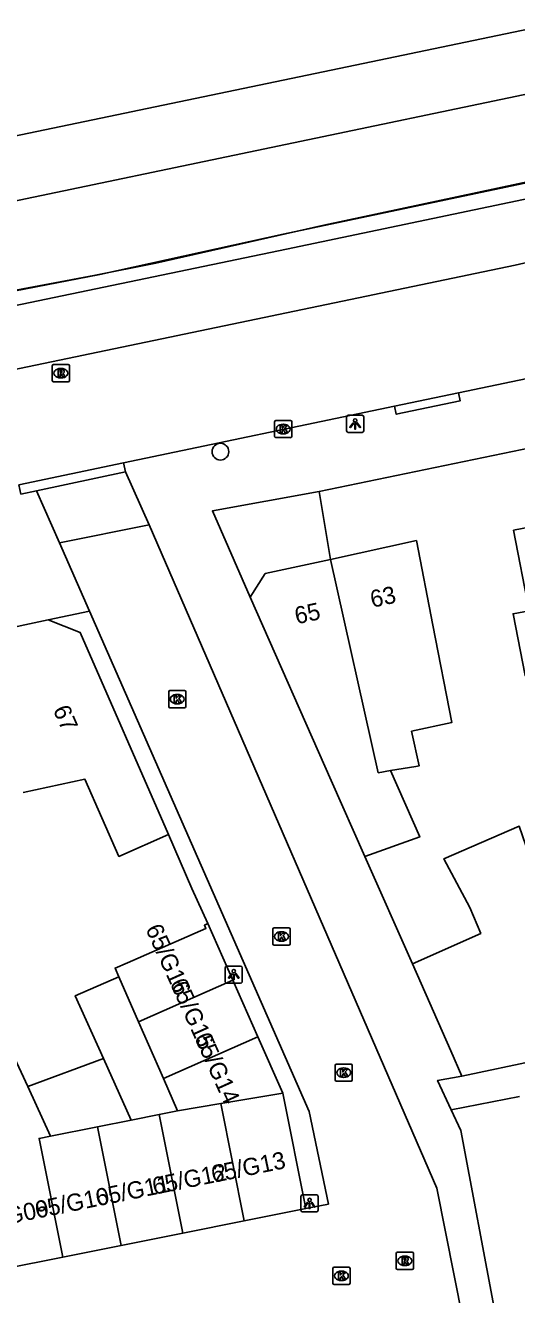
# Model space of a CAD drawing. Extents: x 162990 to 165007, y 383433 to 384336.
# Drawn here: x 163961.2 to 163989.9, y 384096 to 384170 of the extents above; entities that cross this region are included whole.
import ezdxf

# ---------------------------------------------------------------- set-up
doc = ezdxf.new("R2010")
doc.units = 0
for name, color, linetype in [('IMGEO_Boom', 7, 'Continuous'), ('IMGEO_Erf', 7, 'Continuous'), ('IMGEO_Geluidsscherm', 7, 'Continuous'), ('IMGEO_Haag', 7, 'Continuous'), ('IMGEO_Kolk', 7, 'Continuous'), ('IMGEO_Lichtpunt', 7, 'Continuous'), ('IMGEO_Muur', 7, 'Continuous'), ('IMGEO_Pand', 7, 'Continuous'), ('IMGEO_Pand_nummerreeks', 7, 'Continuous'), ('IMGEO_Rijbaan_lokaal_gesloten', 7, 'Continuous'), ('IMGEO_Rijbaan_lokaal_open', 7, 'Continuous'), ('IMGEO_Rioolput', 7, 'Continuous'), ('IMGEO_Spoor', 7, 'Continuous'), ('IMGEO_Spoorbaan_halfverhard', 7, 'Continuous'), ('IMGEO_Voetpad_open', 7, 'Continuous')]:
    doc.layers.add(name, color=color, linetype=linetype)

msp = doc.modelspace()

# ---------------------------------------------------------------- linework, layer by layer
at = {"layer": 'IMGEO_Boom'}
msp.add_circle((163972.578, 384145.184), 0.489, dxfattribs=at)
at = {"layer": 'IMGEO_Erf'}
msp.add_lwpolyline([(163978.993, 384138.902), (163978.345, 384142.859)], dxfattribs=at)
at = {"layer": 'IMGEO_Geluidsscherm'}
msp.add_lwpolyline([(163900.238, 384142.138), (163910.539, 384144.282), (163924.865, 384147.3), (163937.597, 384149.952), (163949.238, 384152.367), (163954.207, 384153.399), (163965.198, 384155.461), (163968.809, 384156.168), (163978.614, 384158.383), (163993.212, 384161.496), (164003.071, 384163.567), (164007.919, 384164.566), (164017.762, 384166.559), (164027.578, 384168.478), (164032.408, 384169.426), (164042.242, 384171.643)], dxfattribs=at)
at = {"layer": 'IMGEO_Haag'}
msp.add_lwpolyline([(163892.562, 384140.484), (163892.745, 384139.603), (163976.433, 384156.982), (164073.867, 384177.406), (164173.737, 384197.907), (164238.498, 384211.23), (164245.279, 384212.748), (164245.015, 384213.611)], dxfattribs=at)
at = {"layer": 'IMGEO_Kolk'}
for p, q in [((163975.743, 384146.075), (163975.743, 384146.927)), ((163975.818, 384147.001), (163976.67, 384147.001)), ((163976.231, 384146.781), (163976.256, 384146.781)), ((163976.744, 384146.927), (163976.744, 384146.075)), ((163976.67, 384146.001), (163975.818, 384146.001)), ((163976.254, 384146.221), (163976.229, 384146.221)), ((163969.562, 384130.332), (163969.562, 384131.184)), ((163969.637, 384131.258), (163970.489, 384131.258)), ((163970.05, 384131.038), (163970.075, 384131.038)), ((163970.563, 384131.184), (163970.563, 384130.332)), ((163970.489, 384130.258), (163969.637, 384130.258)), ((163970.073, 384130.478), (163970.048, 384130.478)), ((163975.641, 384116.498), (163975.641, 384117.35)), ((163975.716, 384117.424), (163976.568, 384117.424)), ((163976.129, 384117.204), (163976.154, 384117.204)), ((163976.642, 384117.35), (163976.642, 384116.498)), ((163976.568, 384116.424), (163975.716, 384116.424)), ((163976.152, 384116.644), (163976.127, 384116.644)), ((163979.346, 384109.484), (163980.198, 384109.484)), ((163979.271, 384108.558), (163979.271, 384109.41)), ((163979.759, 384109.264), (163979.784, 384109.264)), ((163980.272, 384109.41), (163980.272, 384108.558)), ((163980.198, 384108.484), (163979.346, 384108.484)), ((163979.782, 384108.704), (163979.757, 384108.704)), ((163979.214, 384097.642), (163980.066, 384097.642)), ((163979.139, 384096.716), (163979.139, 384097.568)), ((163979.627, 384097.422), (163979.652, 384097.422)), ((163980.14, 384097.568), (163980.14, 384096.716)), ((163980.066, 384096.642), (163979.214, 384096.642)), ((163979.65, 384096.862), (163979.625, 384096.862))]:
    msp.add_line(p, q, dxfattribs=at)
for points in [[(163975.743, 384146.075), (163975.743, 384146.927)], [(163975.818, 384147.001), (163976.67, 384147.001)], [(163976.064, 384146.701), (163976.187, 384146.701), (163976.187, 384146.55), (163976.317, 384146.701), (163976.481, 384146.701), (163976.335, 384146.55), (163976.488, 384146.301), (163976.336, 384146.301), (163976.251, 384146.465), (163976.187, 384146.398), (163976.187, 384146.301), (163976.064, 384146.301), (163976.064, 384146.701)], [(163976.744, 384146.927), (163976.744, 384146.075)], [(163976.67, 384146.001), (163975.818, 384146.001)], [(163969.562, 384130.332), (163969.562, 384131.184)], [(163969.637, 384131.258), (163970.489, 384131.258)], [(163969.883, 384130.958), (163970.006, 384130.958), (163970.006, 384130.807), (163970.136, 384130.958), (163970.3, 384130.958), (163970.154, 384130.807), (163970.307, 384130.558), (163970.155, 384130.558), (163970.07, 384130.722), (163970.006, 384130.655), (163970.006, 384130.558), (163969.883, 384130.558), (163969.883, 384130.958)], [(163970.563, 384131.184), (163970.563, 384130.332)], [(163970.489, 384130.258), (163969.637, 384130.258)], [(163975.641, 384116.498), (163975.641, 384117.35)], [(163975.716, 384117.424), (163976.568, 384117.424)], [(163975.962, 384117.124), (163976.085, 384117.124), (163976.085, 384116.973), (163976.215, 384117.124), (163976.379, 384117.124), (163976.233, 384116.973), (163976.386, 384116.724), (163976.234, 384116.724), (163976.149, 384116.888), (163976.085, 384116.821), (163976.085, 384116.724), (163975.962, 384116.724), (163975.962, 384117.124)], [(163976.642, 384117.35), (163976.642, 384116.498)], [(163976.568, 384116.424), (163975.716, 384116.424)], [(163979.346, 384109.484), (163980.198, 384109.484)], [(163979.271, 384108.558), (163979.271, 384109.41)], [(163979.592, 384109.184), (163979.715, 384109.184), (163979.715, 384109.033), (163979.845, 384109.184), (163980.009, 384109.184), (163979.863, 384109.033), (163980.016, 384108.784), (163979.864, 384108.784), (163979.779, 384108.948), (163979.715, 384108.881), (163979.715, 384108.784), (163979.592, 384108.784), (163979.592, 384109.184)], [(163980.272, 384109.41), (163980.272, 384108.558)], [(163980.198, 384108.484), (163979.346, 384108.484)], [(163979.214, 384097.642), (163980.066, 384097.642)], [(163979.139, 384096.716), (163979.139, 384097.568)], [(163979.46, 384097.342), (163979.583, 384097.342), (163979.583, 384097.191), (163979.713, 384097.342), (163979.877, 384097.342), (163979.731, 384097.191), (163979.884, 384096.942), (163979.732, 384096.942), (163979.647, 384097.106), (163979.583, 384097.039), (163979.583, 384096.942), (163979.46, 384096.942), (163979.46, 384097.342)], [(163980.14, 384097.568), (163980.14, 384096.716)], [(163980.066, 384096.642), (163979.214, 384096.642)]]:
    msp.add_lwpolyline(points, dxfattribs=at)
for centre, start, end in [((163975.82, 384146.925), 91.55205, 178.44795), ((163975.82, 384146.925), 91.55205, 178.44795), ((163976.668, 384146.925), 1.55205, 88.44795), ((163976.668, 384146.925), 1.55205, 88.44795), ((163975.82, 384146.077), 181.55205, 268.44795), ((163975.82, 384146.077), 181.55205, 268.44795), ((163976.668, 384146.077), 271.55205, 358.44795), ((163976.668, 384146.077), 271.55205, 358.44795), ((163969.639, 384131.182), 91.55205, 178.44795), ((163969.639, 384131.182), 91.55205, 178.44795), ((163970.487, 384131.182), 1.55205, 88.44795), ((163970.487, 384131.182), 1.55205, 88.44795), ((163969.639, 384130.334), 181.55205, 268.44795), ((163969.639, 384130.334), 181.55205, 268.44795), ((163970.487, 384130.334), 271.55205, 358.44795), ((163970.487, 384130.334), 271.55205, 358.44795), ((163975.718, 384117.348), 91.55205, 178.44795), ((163975.718, 384117.348), 91.55205, 178.44795), ((163976.566, 384117.348), 1.55205, 88.44795), ((163976.566, 384117.348), 1.55205, 88.44795), ((163975.718, 384116.5), 181.55205, 268.44795), ((163975.718, 384116.5), 181.55205, 268.44795), ((163976.566, 384116.5), 271.55205, 358.44795), ((163976.566, 384116.5), 271.55205, 358.44795), ((163979.348, 384109.408), 91.55205, 178.44795), ((163979.348, 384109.408), 91.55205, 178.44795), ((163980.196, 384109.408), 1.55205, 88.44795), ((163980.196, 384109.408), 1.55205, 88.44795), ((163979.348, 384108.56), 181.55205, 268.44795), ((163979.348, 384108.56), 181.55205, 268.44795), ((163980.196, 384108.56), 271.55205, 358.44795), ((163980.196, 384108.56), 271.55205, 358.44795), ((163979.216, 384097.566), 91.55205, 178.44795), ((163979.216, 384097.566), 91.55205, 178.44795), ((163980.064, 384097.566), 1.55205, 88.44795), ((163980.064, 384097.566), 1.55205, 88.44795), ((163979.216, 384096.718), 181.55205, 268.44795), ((163979.216, 384096.718), 181.55205, 268.44795), ((163980.064, 384096.718), 271.55205, 358.44795), ((163980.064, 384096.718), 271.55205, 358.44795)]:
    msp.add_arc(centre, 0.0765, start, end, dxfattribs=at)
for centre, major_axis, ratio, start_param, end_param in [((163976.23, 384146.501), (-0.387, 0.002), 0.722429, 4.712389, 7.853982), ((163976.255, 384146.501), (-0.39, 0.002), 0.717154, 1.570796, 4.712389), ((163970.049, 384130.758), (-0.387, 0.002), 0.722429, 4.712389, 7.853982), ((163970.074, 384130.758), (-0.39, 0.002), 0.717154, 1.570796, 4.712389), ((163976.128, 384116.924), (-0.387, 0.002), 0.722429, 4.712389, 7.853982), ((163976.153, 384116.924), (-0.39, 0.002), 0.717154, 1.570796, 4.712389), ((163979.758, 384108.984), (-0.387, 0.002), 0.722429, 4.712389, 7.853982), ((163979.783, 384108.984), (-0.39, 0.002), 0.717154, 1.570796, 4.712389), ((163979.626, 384097.142), (-0.387, 0.002), 0.722429, 4.712389, 7.853982), ((163979.651, 384097.142), (-0.39, 0.002), 0.717154, 1.570796, 4.712389)]:
    msp.add_ellipse(centre, major_axis=major_axis, ratio=ratio, start_param=start_param, end_param=end_param, dxfattribs=at)
at = {"layer": 'IMGEO_Lichtpunt'}
for p, q in [((163979.942, 384147.211), (163979.942, 384146.404)), ((163979.942, 384147.211), (163979.942, 384146.404)), ((163980.844, 384147.306), (163980.036, 384147.306)), ((163980.844, 384147.306), (163980.036, 384147.306)), ((163980.938, 384146.404), (163980.938, 384147.211)), ((163980.938, 384146.404), (163980.938, 384147.211)), ((163980.036, 384146.31), (163980.844, 384146.31)), ((163980.036, 384146.31), (163980.844, 384146.31)), ((163972.857, 384115.104), (163972.857, 384114.297)), ((163972.857, 384115.104), (163972.857, 384114.297)), ((163973.759, 384115.199), (163972.951, 384115.199)), ((163973.759, 384115.199), (163972.951, 384115.199)), ((163973.853, 384114.297), (163973.853, 384115.104)), ((163973.853, 384114.297), (163973.853, 384115.104)), ((163972.951, 384114.203), (163973.759, 384114.203)), ((163972.951, 384114.203), (163973.759, 384114.203)), ((163977.28, 384101.772), (163977.28, 384100.965)), ((163977.28, 384101.772), (163977.28, 384100.965)), ((163978.182, 384101.867), (163977.374, 384101.867)), ((163978.182, 384101.867), (163977.374, 384101.867)), ((163978.276, 384100.965), (163978.276, 384101.772)), ((163978.276, 384100.965), (163978.276, 384101.772)), ((163977.374, 384100.871), (163978.182, 384100.871)), ((163977.374, 384100.871), (163978.182, 384100.871))]:
    msp.add_line(p, q, dxfattribs=at)
for points in [[(163980.316, 384146.875), (163980.355, 384146.847), (163980.167, 384146.585), (163980.129, 384146.612), (163980.316, 384146.875)], [(163980.418, 384146.827), (163980.465, 384146.827), (163980.465, 384146.505), (163980.418, 384146.505), (163980.418, 384146.827)], [(163980.528, 384146.847), (163980.566, 384146.874), (163980.753, 384146.612), (163980.714, 384146.584), (163980.528, 384146.847)], [(163973.231, 384114.768), (163973.27, 384114.74), (163973.082, 384114.478), (163973.044, 384114.505), (163973.231, 384114.768)], [(163973.333, 384114.72), (163973.38, 384114.72), (163973.38, 384114.398), (163973.333, 384114.398), (163973.333, 384114.72)], [(163973.443, 384114.74), (163973.481, 384114.767), (163973.668, 384114.505), (163973.629, 384114.477), (163973.443, 384114.74)], [(163977.654, 384101.436), (163977.693, 384101.408), (163977.505, 384101.146), (163977.467, 384101.173), (163977.654, 384101.436)], [(163977.756, 384101.388), (163977.803, 384101.388), (163977.803, 384101.066), (163977.756, 384101.066), (163977.756, 384101.388)], [(163977.866, 384101.408), (163977.904, 384101.435), (163978.091, 384101.173), (163978.052, 384101.145), (163977.866, 384101.408)]]:
    msp.add_lwpolyline(points, dxfattribs=at)
for centre in [(163980.441, 384147.009), (163973.356, 384114.902), (163977.779, 384101.57)]:
    msp.add_circle(centre, 0.0994, dxfattribs=at)
for centre, start, end in [((163980.036, 384147.211), 90, 180), ((163980.036, 384147.211), 90, 180), ((163980.844, 384147.211), 0, 90), ((163980.844, 384147.211), 0, 90), ((163980.036, 384146.404), 180, 270), ((163980.036, 384146.404), 180, 270), ((163980.844, 384146.404), 270, 0), ((163980.844, 384146.404), 270, 360), ((163972.951, 384115.104), 90, 180), ((163972.951, 384115.104), 90, 180), ((163973.759, 384115.104), 0, 90), ((163973.759, 384115.104), 0, 90), ((163972.951, 384114.297), 180, 270), ((163972.951, 384114.297), 180, 270), ((163973.759, 384114.297), 270, 0), ((163973.759, 384114.297), 270, 360), ((163977.374, 384101.772), 90, 180), ((163977.374, 384101.772), 90, 180), ((163978.182, 384101.772), 0, 90), ((163978.182, 384101.772), 0, 90), ((163977.374, 384100.965), 180, 270), ((163977.374, 384100.965), 180, 270), ((163978.182, 384100.965), 270, 0), ((163978.182, 384100.965), 270, 360)]:
    msp.add_arc(centre, 0.0946, start, end, dxfattribs=at)
at = {"layer": 'IMGEO_Muur'}
for points in [[(163970.917, 384119.717), (163969.555, 384122.869)], [(163981.004, 384121.592), (163983.777, 384115.329)]]:
    msp.add_lwpolyline(points, dxfattribs=at)
at = {"layer": 'IMGEO_Pand'}
for points in [[(163996.186, 384141.86), (163989.68, 384140.603), (163990.586, 384135.911), (163989.658, 384135.732), (163990.353, 384132.131), (163996.982, 384133.411), (163996.377, 384136.544), (163997.183, 384136.7)], [(163982.507, 384126.59), (163983.979, 384126.835), (163984.175, 384126.868), (163983.735, 384128.885), (163986.074, 384129.395), (163984.973, 384135.075), (163984.019, 384139.999), (163978.993, 384138.902)], [(163978.993, 384138.902), (163975.198, 384138.074), (163974.316, 384136.7)], [(163982.507, 384126.59), (163981.792, 384126.471), (163978.993, 384138.902)], [(163974.316, 384136.7), (163979.046, 384126.015), (163981.004, 384121.592)], [(163959.059, 384134.642), (163959.347, 384134.703), (163962.536, 384135.377)], [(163962.536, 384135.377), (163964.399, 384134.653), (163969.555, 384122.869)], [(163981.004, 384121.592), (163984.214, 384122.729), (163982.507, 384126.59)], [(163969.555, 384122.869), (163966.652, 384121.592), (163964.675, 384126.085), (163961.062, 384125.322)], [(163983.777, 384115.329), (163987.765, 384117.106), (163987.136, 384118.607), (163985.624, 384121.452), (163990.019, 384123.347), (163990.979, 384120.541), (163994.13, 384113.636)], [(163971.837, 384117.672), (163971.647, 384117.582), (163971.737, 384117.393), (163967.155, 384115.394), (163966.435, 384115.08), (163966.654, 384114.58)], [(163973.296, 384114.375), (163971.837, 384117.672)], [(163986.671, 384108.791), (163986.018, 384110.266), (163983.777, 384115.329)], [(163958.572, 384104.464), (163959.942, 384104.738), (163955.85, 384113.696), (163958.35, 384114.577), (163961.334, 384108.186)], [(163966.654, 384114.58), (163964.11, 384113.467), (163965.758, 384109.811)], [(163966.654, 384114.58), (163967.807, 384111.945)], [(163967.807, 384111.945), (163973.296, 384114.375)], [(163974.756, 384111.079), (163973.296, 384114.375)], [(163969.252, 384108.642), (163967.807, 384111.945)], [(163969.252, 384108.642), (163974.756, 384111.079)], [(163974.756, 384111.079), (163976.215, 384107.782)], [(163995.492, 384110.651), (163986.671, 384108.791)], [(163961.334, 384108.186), (163965.758, 384109.811)], [(163965.758, 384109.811), (163967.375, 384106.223)], [(163962.661, 384105.281), (163961.334, 384108.186)], [(163970.074, 384106.763), (163969.252, 384108.642)], [(163972.605, 384107.183), (163976.215, 384107.782)], [(163976.215, 384107.782), (163977.556, 384101.07)], [(163967.375, 384106.223), (163969.002, 384106.548)], [(163969.002, 384106.548), (163970.074, 384106.763)], [(163970.383, 384099.636), (163969.002, 384106.548)], [(163970.074, 384106.763), (163972.605, 384107.183)], [(163973.97, 384100.353), (163972.605, 384107.183)], [(163962.661, 384105.281), (163965.415, 384105.831)], [(163967.375, 384106.223), (163965.415, 384105.831)], [(163965.415, 384105.831), (163966.797, 384098.92)], [(163963.375, 384098.236), (163961.994, 384105.148), (163962.661, 384105.281)], [(163977.556, 384101.07), (163973.97, 384100.353)], [(163973.97, 384100.353), (163970.383, 384099.636)], [(163970.383, 384099.636), (163966.797, 384098.92)], [(163966.797, 384098.92), (163963.375, 384098.236)], [(163959.954, 384097.552), (163963.375, 384098.236)]]:
    msp.add_lwpolyline(points, dxfattribs=at)
at = {"layer": 'IMGEO_Rijbaan_lokaal_gesloten'}
for points in [[(163911.749, 384139.874), (163916.336, 384140.767), (163989.771, 384156.06), (164000, 384158.405), (164008.393, 384160.13)], [(163997.553, 384150.93), (163986.464, 384148.612)], [(163986.464, 384148.612), (163982.743, 384147.834)], [(163982.743, 384147.834), (163966.926, 384144.526)], [(163966.926, 384144.526), (163960.826, 384143.251)]]:
    msp.add_lwpolyline(points, dxfattribs=at)
at = {"layer": 'IMGEO_Rijbaan_lokaal_open'}
for points in [[(163968.422, 384140.927), (163963.186, 384139.88)], [(163986.724, 384094.62), (163985.215, 384102.252), (163968.422, 384140.927)], [(163963.186, 384139.88), (163964.941, 384135.885)], [(163977.556, 384101.07), (163978.881, 384101.326), (163977.753, 384106.722), (163964.941, 384135.885)]]:
    msp.add_lwpolyline(points, dxfattribs=at)
at = {"layer": 'IMGEO_Rioolput'}
for p, q in [((163962.769, 384149.334), (163962.769, 384150.186)), ((163962.844, 384150.26), (163963.696, 384150.26)), ((163963.77, 384150.186), (163963.77, 384149.334)), ((163963.28, 384149.48), (163963.255, 384149.48)), ((163963.257, 384150.04), (163963.282, 384150.04)), ((163963.696, 384149.26), (163962.844, 384149.26)), ((163982.837, 384097.589), (163982.837, 384098.441)), ((163982.912, 384098.515), (163983.764, 384098.515)), ((163983.838, 384098.441), (163983.838, 384097.589)), ((163983.348, 384097.735), (163983.323, 384097.735)), ((163983.325, 384098.295), (163983.35, 384098.295)), ((163983.764, 384097.515), (163982.912, 384097.515))]:
    msp.add_line(p, q, dxfattribs=at)
for points in [[(163962.769, 384149.334), (163962.769, 384150.186)], [(163962.844, 384150.26), (163963.696, 384150.26)], [(163963.77, 384150.186), (163963.77, 384149.334)], [(163963.358, 384149.958), (163963.106, 384149.96), (163963.106, 384149.56)], [(163963.106, 384149.56), (163963.23, 384149.56), (163963.23, 384149.722), (163963.241, 384149.722)], [(163963.284, 384149.879), (163963.23, 384149.879), (163963.23, 384149.798)], [(163963.23, 384149.798), (163963.282, 384149.798)], [(163963.288, 384149.693), (163963.359, 384149.56), (163963.499, 384149.56), (163963.434, 384149.686)], [(163963.696, 384149.26), (163962.844, 384149.26)], [(163982.837, 384097.589), (163982.837, 384098.441)], [(163982.912, 384098.515), (163983.764, 384098.515)], [(163983.838, 384098.441), (163983.838, 384097.589)], [(163983.426, 384098.213), (163983.174, 384098.215), (163983.174, 384097.815)], [(163983.174, 384097.815), (163983.298, 384097.815), (163983.298, 384097.977), (163983.309, 384097.977)], [(163983.352, 384098.134), (163983.298, 384098.134), (163983.298, 384098.053)], [(163983.298, 384098.053), (163983.35, 384098.053)], [(163983.356, 384097.948), (163983.427, 384097.815), (163983.567, 384097.815), (163983.502, 384097.941)], [(163983.764, 384097.515), (163982.912, 384097.515)]]:
    msp.add_lwpolyline(points, dxfattribs=at)
for centre, radius, start, end in [((163962.846, 384150.184), 0.0765, 91.55205, 178.44795), ((163962.846, 384150.184), 0.0765, 91.55205, 178.44795), ((163963.694, 384150.184), 0.0765, 1.55205, 88.44795), ((163963.694, 384150.184), 0.0765, 1.55205, 88.44795), ((163963.24, 384149.669), 0.0533, 26.02933, 88.69889), ((163963.266, 384149.987), 0.19, 274.7715, 282.96867), ((163963.29, 384149.783), 0.0964, 77.00612, 93.18647), ((163963.304, 384149.84), 0.0378, 276.66336, 79.67722), ((163963.357, 384149.848), 0.109, 350.36119, 89.41601), ((163963.355, 384149.848), 0.112, 277.58423, 350.98172), ((163963.339, 384149.633), 0.108, 29.51342, 73.79051), ((163962.846, 384149.336), 0.0765, 181.55205, 268.44795), ((163962.846, 384149.336), 0.0765, 181.55205, 268.44795), ((163963.694, 384149.336), 0.0765, 271.55205, 358.44795), ((163963.694, 384149.336), 0.0765, 271.55205, 358.44795), ((163982.914, 384098.439), 0.0765, 91.55205, 178.44795), ((163982.914, 384098.439), 0.0765, 91.55205, 178.44795), ((163983.762, 384098.439), 0.0765, 1.55205, 88.44795), ((163983.762, 384098.439), 0.0765, 1.55205, 88.44795), ((163983.308, 384097.924), 0.0533, 26.02933, 88.69889), ((163983.334, 384098.242), 0.19, 274.7715, 282.96867), ((163983.358, 384098.038), 0.0964, 77.00612, 93.18647), ((163983.372, 384098.095), 0.0378, 276.66336, 79.67722), ((163983.425, 384098.103), 0.109, 350.36119, 89.41601), ((163983.423, 384098.103), 0.112, 277.58423, 350.98172), ((163983.407, 384097.888), 0.108, 29.51342, 73.79051), ((163982.914, 384097.591), 0.0765, 181.55205, 268.44795), ((163982.914, 384097.591), 0.0765, 181.55205, 268.44795), ((163983.762, 384097.591), 0.0765, 271.55205, 358.44795), ((163983.762, 384097.591), 0.0765, 271.55205, 358.44795)]:
    msp.add_arc(centre, radius, start, end, dxfattribs=at)
for centre, major_axis, ratio, start_param, end_param in [((163963.256, 384149.76), (-0.387, 0.002), 0.722429, 4.712389, 7.853982), ((163963.281, 384149.76), (-0.39, 0.002), 0.717154, 1.570796, 4.712389), ((163983.324, 384098.015), (-0.387, 0.002), 0.722429, 4.712389, 7.853982), ((163983.349, 384098.015), (-0.39, 0.002), 0.717154, 1.570796, 4.712389)]:
    msp.add_ellipse(centre, major_axis=major_axis, ratio=ratio, start_param=start_param, end_param=end_param, dxfattribs=at)
at = {"layer": 'IMGEO_Spoor'}
for points in [[(164788.231, 384335.773), (164684.182, 384314.23), (164649.743, 384306.978), (164549.034, 384286.117), (164446.504, 384264.637), (164353.435, 384245.24), (164284.243, 384230.902), (164214.646, 384216.358), (164173.585, 384207.909), (164102.605, 384193.066), (164031.754, 384178.409), (163810.752, 384132.353), (163673.071, 384103.86), (163574.904, 384083.455)], [(164789.572, 384332.389), (164775.58, 384329.429), (164644.744, 384302.256), (164570.629, 384286.722), (164345.336, 384239.894), (164220.116, 384213.747), (164092.662, 384187.275), (164071.527, 384182.957), (163942.979, 384156.119), (163900.983, 384147.477), (163806.025, 384127.659), (163575.669, 384079.775)]]:
    msp.add_lwpolyline(points, dxfattribs=at)
at = {"layer": 'IMGEO_Spoorbaan_halfverhard'}
msp.add_lwpolyline([(163892.562, 384140.484), (163894.397, 384140.865), (163911.419, 384144.396), (163943.293, 384151.084), (163953.785, 384153.248), (163965.539, 384155.519), (163976.248, 384157.863), (164008.211, 384164.605), (164027.429, 384168.427), (164040.716, 384171.257), (164073.689, 384178.288), (164106.067, 384184.851), (164138.86, 384191.809), (164173.545, 384198.786), (164184.194, 384201.103), (164191.357, 384202.662), (164224.204, 384209.495), (164238.302, 384212.109), (164245.015, 384213.611)], dxfattribs=at)
at = {"layer": 'IMGEO_Voetpad_open'}
for points in [[(163986.464, 384148.612), (163986.561, 384148.141), (163982.84, 384147.366), (163982.743, 384147.834)], [(163978.345, 384142.859), (163995.254, 384146.36)], [(163967.036, 384144.011), (163966.926, 384144.526)], [(163961.855, 384142.91), (163967.036, 384144.011)], [(163967.036, 384144.011), (163968.422, 384140.927)], [(163960.826, 384143.251), (163960.94, 384142.716), (163961.855, 384142.91)], [(163961.855, 384142.91), (163963.186, 384139.88)], [(163978.345, 384142.859), (163972.112, 384141.733), (163974.316, 384136.7)], [(163964.941, 384135.885), (163962.536, 384135.377)], [(163971.837, 384117.672), (163970.917, 384119.717), (163969.555, 384122.869)], [(163983.777, 384115.329), (163981.004, 384121.592)], [(163986.047, 384106.81), (163985.247, 384108.534), (163986.671, 384108.791)], [(163990.024, 384107.588), (163986.047, 384106.81)], [(163989.701, 384089.167), (163988.61, 384094.965), (163986.606, 384105.606), (163986.047, 384106.81)]]:
    msp.add_lwpolyline(points, dxfattribs=at)

# ---------------------------------------------------------------- texts
at = {"layer": 'IMGEO_Pand_nummerreeks'}
for s, rotation, p in [('63', 12.31144, (163981.439, 384136.079)), ('65', 12.30956, (163977.029, 384135.117)), ('67', 293.63142, (163962.791, 384130.147)), ('65/G16', 294.25309, (163968.189, 384117.375)), ('65/G15', 294.25392, (163969.613, 384114.215)), ('65/G14', 294.25392, (163971.036, 384111.055)), ('65/G13', 11.44538, (163972.149, 384102.559)), ('65/G12', 11.44538, (163968.713, 384101.864)), ('65/G11', 11.44538, (163965.398, 384101.192)), ('65/G10', 11.44538, (163961.863, 384100.477)), ('65/G09', 11.4477, (163958.338, 384099.763))]:
    msp.add_text(s, height=1, rotation=rotation, dxfattribs=at).set_placement(p)

doc.saveas('drawing.dxf')
